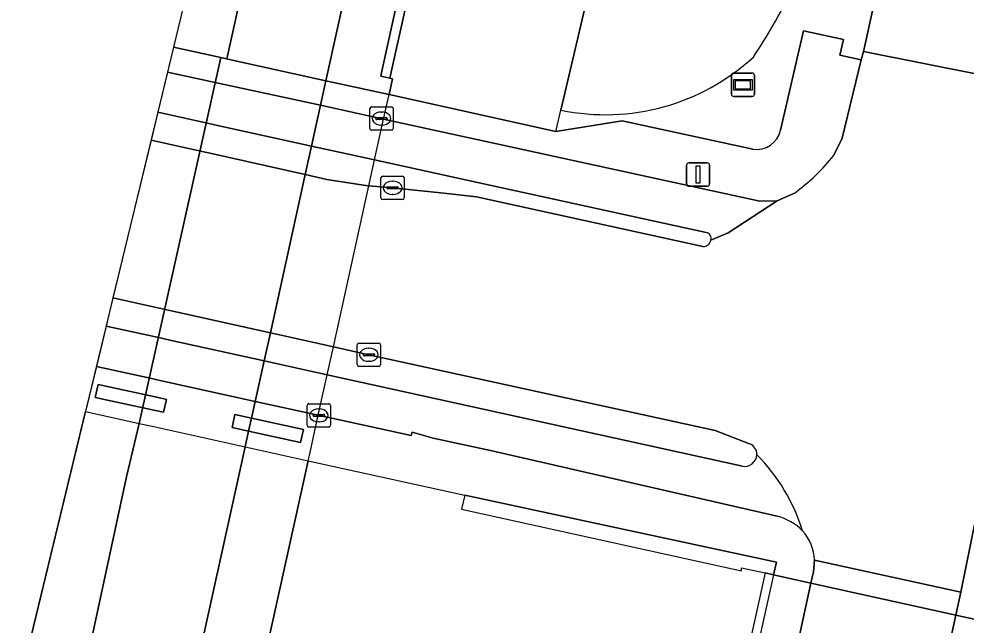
# Model space of a CAD drawing. Extents: x 163008 to 163854, y 382777 to 383982.
# Drawn here: x 163125.44 to 163165.99, y 382876.86 to 382902.83 of the extents above; entities that cross this region are included whole.
import ezdxf

# ---------------------------------------------------------------- set-up
doc = ezdxf.new("R2010")
doc.units = 0
for name, color, linetype in [('IMGEO_Berm_gesloten', 7, 'Continuous'), ('IMGEO_Berm_groen', 7, 'Continuous'), ('IMGEO_Berm_open', 7, 'Continuous'), ('IMGEO_Dek', 7, 'Continuous'), ('IMGEO_Fietspad_gesloten', 7, 'Continuous'), ('IMGEO_Fietspad_open', 7, 'Continuous'), ('IMGEO_Hek', 7, 'Continuous'), ('IMGEO_Kademuur', 7, 'Continuous'), ('IMGEO_Kolk', 7, 'Continuous'), ('IMGEO_Lichtmast', 7, 'Continuous'), ('IMGEO_Muur', 7, 'Continuous'), ('IMGEO_Pijler', 7, 'Continuous'), ('IMGEO_Rijbaan_lokaal_gesloten', 7, 'Continuous'), ('IMGEO_Rijbaan_lokaal_open', 7, 'Continuous'), ('IMGEO_Rijbaan_regionaal_gesloten', 7, 'Continuous'), ('IMGEO_Verkeerseiland_open', 7, 'Continuous'), ('IMGEO_Verklikker', 7, 'Continuous'), ('IMGEO_Voetpad_gesloten', 7, 'Continuous'), ('IMGEO_Voetpad_open', 7, 'Continuous'), ('IMGEO_Waterloop', 7, 'Continuous')]:
    doc.layers.add(name, color=color, linetype=linetype)

msp = doc.modelspace()

# ---------------------------------------------------------------- linework, layer by layer
at = {"layer": 'IMGEO_Berm_gesloten'}
msp.add_lwpolyline([(163135.284, 382872.4), (163137.823, 382883.905), (163137.873, 382884.132), (163138.252, 382885.85), (163138.635, 382887.584), (163138.9, 382888.784), (163140.421, 382895.68), (163140.666, 382896.786), (163141.052, 382898.539), (163141.283, 382899.586), (163138.583, 382900.182), (163138.35, 382899.127), (163137.965, 382897.381), (163137.695, 382896.158), (163136.201, 382889.385), (163135.934, 382888.179), (163135.552, 382886.445), (163135.393, 382885.724), (163135.271, 382885.173), (163135.123, 382884.5), (163132.562, 382872.898)], close=True, dxfattribs=at)
at = {"layer": 'IMGEO_Berm_groen'}
for points in [[(163158.045, 382898.064), (163159.036, 382902.324), (163160.738, 382901.952), (163160.589, 382901.271), (163161.503, 382901.071), (163161.592, 382901.437), (163161.668, 382901.748), (163163.098, 382908.267), (163163.838, 382911.395)], [(163143.011, 382906.293), (163142.628, 382906.195), (163141.317, 382900.293), (163141.433, 382900.267), (163141.283, 382899.586), (163148.431, 382898.007), (163151.269, 382898.46), (163156.853, 382897.251)], [(163148.644, 382898.919), (163150.122, 382905.248), (163151.223, 382905.082)]]:
    msp.add_lwpolyline(points, dxfattribs=at)
for centre, radius, start, end in [((163135.898, 382915.204), 25.231, 326.2727, 333.5982), ((163150.547, 382908.077), 9.353, 258.2585, 312.6304), ((163157.024, 382898.28), 1.043, 260.5378, 348.0539)]:
    msp.add_arc(centre, radius, start, end, dxfattribs=at)
at = {"layer": 'IMGEO_Berm_open'}
msp.add_lwpolyline([(163142.283, 382906.558), (163140.811, 382906.797), (163140.079, 382906.96), (163138.583, 382900.182), (163141.283, 382899.586), (163141.433, 382900.267), (163141.317, 382900.293), (163140.925, 382900.38), (163140.972, 382900.592)], close=True, dxfattribs=at)
msp.add_lwpolyline([(163158.497, 382903.985), (163151.223, 382905.082), (163150.122, 382905.248), (163148.644, 382898.919)], dxfattribs=at)
for centre, radius, start, end in [((163135.898, 382915.204), 25.231, 326.2727, 333.5982), ((163150.547, 382908.077), 9.353, 258.2585, 312.6304)]:
    msp.add_arc(centre, radius, start, end, dxfattribs=at)
at = {"layer": 'IMGEO_Dek'}
msp.add_lwpolyline([(163125.436, 382874.202), (163135.284, 382872.4), (163137.823, 382883.905), (163137.873, 382884.132), (163138.252, 382885.85), (163138.635, 382887.584), (163138.9, 382888.784), (163140.421, 382895.68), (163140.666, 382896.786), (163141.052, 382898.539), (163141.283, 382899.586), (163138.583, 382900.182), (163134.384, 382901.11), (163132.054, 382901.625)], close=True, dxfattribs=at)
msp.add_lwpolyline([(163169.614, 382872.641), (163170.403, 382876.218), (163170.06, 382876.294), (163167.842, 382876.785), (163165.554, 382877.291), (163159.35, 382878.664), (163157.751, 382879.018), (163157.389, 382879.098), (163156.587, 382875.485)], dxfattribs=at)
at = {"layer": 'IMGEO_Fietspad_gesloten'}
for points in [[(163171.444, 382894.332), (163171.472, 382894.464), (163171.541, 382894.803), (163171.839, 382896.252), (163172.035, 382897.272), (163172.302, 382898.604), (163169.974, 382899.079), (163169.688, 382897.663), (163169.198, 382895.183), (163165.771, 382878.279), (163165.554, 382877.291), (163167.842, 382876.785), (163167.949, 382877.305), (163169.073, 382882.781)], [(163163.344, 382867.267), (163165.807, 382866.817), (163167.008, 382872.262), (163167.128, 382872.872), (163167.668, 382875.943), (163167.842, 382876.785), (163165.554, 382877.291), (163164.462, 382872.32)]]:
    msp.add_lwpolyline(points, close=True, dxfattribs=at)
at = {"layer": 'IMGEO_Fietspad_open'}
for points in [[(163155.067, 382893.35), (163155.806, 382893.671), (163157.902, 382895.03), (163157.155, 382895.022), (163141.052, 382898.539), (163138.35, 382899.127), (163134.163, 382900.039), (163131.796, 382900.554), (163131.38, 382898.831)], [(163131.38, 382898.831), (163133.694, 382898.322), (163133.804, 382898.297), (163137.965, 382897.381), (163140.666, 382896.786), (163145.14, 382895.801), (163154.866, 382893.676)], [(163156.412, 382883.666), (163138.635, 382887.584), (163135.934, 382888.179), (163131.903, 382889.068), (163131.477, 382889.163), (163129.169, 382889.671), (163128.753, 382887.945)], [(163128.753, 382887.945), (163131.059, 382887.436), (163131.545, 382887.329), (163135.552, 382886.445), (163138.252, 382885.85), (163142.226, 382884.988), (163142.269, 382885.121), (163143.175, 382884.87), (163145.627, 382884.343), (163157.902, 382881.53)]]:
    msp.add_lwpolyline(points, dxfattribs=at)
for centre, radius, start, end in [((163154.822, 382893.424), 0.256, 343.1962, 80.1168), ((163156.498, 382884.192), 0.533, 260.7124, 356.3353), ((163151.393, 382878.546), 7.954, 17.2145, 44.8733), ((163157.295, 382879.224), 2.385, 44.654, 75.2461)]:
    msp.add_arc(centre, radius, start, end, dxfattribs=at)
at = {"layer": 'IMGEO_Hek'}
for points in [[(163150.122, 382905.248), (163148.644, 382898.919)], [(163141.283, 382899.586), (163141.433, 382900.267)], [(163141.433, 382900.267), (163141.317, 382900.293)], [(163141.052, 382898.539), (163141.283, 382899.586)], [(163148.431, 382898.007), (163141.283, 382899.586)], [(163148.431, 382898.007), (163148.644, 382898.919)], [(163140.666, 382896.786), (163141.052, 382898.539)], [(163140.421, 382895.68), (163140.666, 382896.786)], [(163138.9, 382888.784), (163140.421, 382895.68)], [(163138.635, 382887.584), (163138.9, 382888.784)], [(163138.252, 382885.85), (163138.635, 382887.584)], [(163128.285, 382886.006), (163130.59, 382885.499)], [(163137.823, 382883.905), (163137.873, 382884.132), (163138.252, 382885.85)], [(163130.59, 382885.499), (163131.143, 382885.377)], [(163131.143, 382885.377), (163135.123, 382884.5)], [(163135.123, 382884.5), (163137.823, 382883.905)], [(163137.823, 382883.905), (163135.284, 382872.4)], [(163137.823, 382883.905), (163144.528, 382882.428)], [(163144.528, 382882.428), (163144.39, 382881.831)], [(163144.39, 382881.831), (163156.37, 382879.184)], [(163156.37, 382879.184), (163156.373, 382879.321)], [(163156.373, 382879.321), (163157.389, 382879.098)], [(163157.871, 382879.556), (163157.751, 382879.018)], [(163157.751, 382879.018), (163156.891, 382875.165), (163156.756, 382874.562), (163155.45, 382868.711)], [(163157.389, 382879.098), (163157.751, 382879.018)]]:
    msp.add_lwpolyline(points, dxfattribs=at)
at = {"layer": 'IMGEO_Kademuur'}
msp.add_lwpolyline([(163144.528, 382882.428), (163144.39, 382881.831), (163156.37, 382879.184), (163156.373, 382879.321), (163157.389, 382879.098), (163157.751, 382879.018), (163157.871, 382879.556)], close=True, dxfattribs=at)
msp.add_lwpolyline([(163170.06, 382876.294), (163167.842, 382876.785), (163165.554, 382877.291), (163159.35, 382878.664), (163157.751, 382879.018)], dxfattribs=at)
at = {"layer": 'IMGEO_Kolk'}
for p, q in [((163140.462, 382898.132), (163140.462, 382898.984)), ((163140.537, 382899.058), (163141.389, 382899.058)), ((163140.95, 382898.838), (163140.975, 382898.838)), ((163141.463, 382898.984), (163141.463, 382898.132)), ((163140.721, 382898.552), (163140.721, 382898.564)), ((163141.159, 382898.515), (163140.761, 382898.515)), ((163140.764, 382898.601), (163141.162, 382898.601)), ((163141.205, 382898.564), (163141.205, 382898.552)), ((163141.389, 382898.058), (163140.537, 382898.058)), ((163140.973, 382898.278), (163140.948, 382898.278)), ((163140.936, 382895.166), (163140.936, 382896.018)), ((163141.011, 382896.092), (163141.863, 382896.092)), ((163141.937, 382896.018), (163141.937, 382895.166)), ((163141.195, 382895.586), (163141.195, 382895.598)), ((163141.633, 382895.549), (163141.235, 382895.549)), ((163141.238, 382895.635), (163141.636, 382895.635)), ((163141.424, 382895.872), (163141.449, 382895.872)), ((163141.679, 382895.598), (163141.679, 382895.586)), ((163141.447, 382895.312), (163141.422, 382895.312)), ((163141.863, 382895.092), (163141.011, 382895.092)), ((163139.917, 382888.018), (163139.917, 382888.87)), ((163139.992, 382888.944), (163140.844, 382888.944)), ((163140.405, 382888.724), (163140.43, 382888.724)), ((163140.918, 382888.87), (163140.918, 382888.018)), ((163140.176, 382888.438), (163140.176, 382888.45)), ((163140.614, 382888.401), (163140.216, 382888.401)), ((163140.219, 382888.487), (163140.617, 382888.487)), ((163140.66, 382888.45), (163140.66, 382888.438)), ((163140.844, 382887.944), (163139.992, 382887.944)), ((163140.428, 382888.164), (163140.403, 382888.164)), ((163137.776, 382885.421), (163137.776, 382886.273)), ((163137.851, 382886.347), (163138.703, 382886.347)), ((163138.777, 382886.273), (163138.777, 382885.421)), ((163138.035, 382885.841), (163138.035, 382885.853)), ((163138.473, 382885.804), (163138.075, 382885.804)), ((163138.078, 382885.89), (163138.476, 382885.89)), ((163138.264, 382886.127), (163138.289, 382886.127)), ((163138.519, 382885.853), (163138.519, 382885.841)), ((163138.287, 382885.567), (163138.262, 382885.567)), ((163138.703, 382885.347), (163137.851, 382885.347))]:
    msp.add_line(p, q, dxfattribs=at)
for points in [[(163140.462, 382898.132), (163140.462, 382898.984)], [(163140.537, 382899.058), (163141.389, 382899.058)], [(163141.463, 382898.984), (163141.463, 382898.132)], [(163141.389, 382898.058), (163140.537, 382898.058)], [(163140.936, 382895.166), (163140.936, 382896.018)], [(163141.011, 382896.092), (163141.863, 382896.092)], [(163141.937, 382896.018), (163141.937, 382895.166)], [(163141.863, 382895.092), (163141.011, 382895.092)], [(163139.917, 382888.018), (163139.917, 382888.87)], [(163139.992, 382888.944), (163140.844, 382888.944)], [(163140.918, 382888.87), (163140.918, 382888.018)], [(163140.844, 382887.944), (163139.992, 382887.944)], [(163137.776, 382885.421), (163137.776, 382886.273)], [(163137.851, 382886.347), (163138.703, 382886.347)], [(163138.777, 382886.273), (163138.777, 382885.421)], [(163138.703, 382885.347), (163137.851, 382885.347)]]:
    msp.add_lwpolyline(points, dxfattribs=at)
for centre, radius, start, end in [((163140.539, 382898.982), 0.0765, 91.552, 178.448), ((163140.539, 382898.982), 0.0765, 91.552, 178.448), ((163141.387, 382898.982), 0.0765, 1.552, 88.448), ((163141.387, 382898.982), 0.0765, 1.552, 88.448), ((163140.761, 382898.561), 0.0403, 85.8775, 175.7526), ((163140.758, 382898.551), 0.0366, 178.938, 274.7102), ((163141.162, 382898.558), 0.043, 264.8664, 352.4533), ((163141.166, 382898.563), 0.0386, 1.7309, 96.639), ((163140.539, 382898.134), 0.0765, 181.552, 268.448), ((163140.539, 382898.134), 0.0765, 181.552, 268.448), ((163141.387, 382898.134), 0.0765, 271.552, 358.448), ((163141.387, 382898.134), 0.0765, 271.552, 358.448), ((163141.013, 382896.016), 0.0765, 91.552, 178.448), ((163141.013, 382896.016), 0.0765, 91.552, 178.448), ((163141.861, 382896.016), 0.0765, 1.552, 88.448), ((163141.861, 382896.016), 0.0765, 1.552, 88.448), ((163141.235, 382895.595), 0.0403, 85.8775, 175.7526), ((163141.232, 382895.585), 0.0366, 178.938, 274.7102), ((163141.636, 382895.592), 0.043, 264.8664, 352.4533), ((163141.64, 382895.597), 0.0386, 1.7309, 96.639), ((163141.013, 382895.168), 0.0765, 181.552, 268.448), ((163141.013, 382895.168), 0.0765, 181.552, 268.448), ((163141.861, 382895.168), 0.0765, 271.552, 358.448), ((163141.861, 382895.168), 0.0765, 271.552, 358.448), ((163139.994, 382888.868), 0.0765, 91.552, 178.448), ((163139.994, 382888.868), 0.0765, 91.552, 178.448), ((163140.842, 382888.868), 0.0765, 1.552, 88.448), ((163140.842, 382888.868), 0.0765, 1.552, 88.448), ((163140.216, 382888.447), 0.0403, 85.8775, 175.7526), ((163140.213, 382888.437), 0.0366, 178.938, 274.7102), ((163140.617, 382888.444), 0.043, 264.8664, 352.4533), ((163140.621, 382888.449), 0.0386, 1.7309, 96.639), ((163139.994, 382888.02), 0.0765, 181.552, 268.448), ((163139.994, 382888.02), 0.0765, 181.552, 268.448), ((163140.842, 382888.02), 0.0765, 271.552, 358.448), ((163140.842, 382888.02), 0.0765, 271.552, 358.448), ((163137.853, 382886.271), 0.0765, 91.552, 178.448), ((163137.853, 382886.271), 0.0765, 91.552, 178.448), ((163138.701, 382886.271), 0.0765, 1.552, 88.448), ((163138.701, 382886.271), 0.0765, 1.552, 88.448), ((163138.075, 382885.85), 0.0403, 85.8775, 175.7526), ((163138.072, 382885.84), 0.0366, 178.938, 274.7102), ((163138.476, 382885.847), 0.043, 264.8664, 352.4533), ((163138.48, 382885.852), 0.0386, 1.7309, 96.639), ((163137.853, 382885.423), 0.0765, 181.552, 268.448), ((163137.853, 382885.423), 0.0765, 181.552, 268.448), ((163138.701, 382885.423), 0.0765, 271.552, 358.448), ((163138.701, 382885.423), 0.0765, 271.552, 358.448)]:
    msp.add_arc(centre, radius, start, end, dxfattribs=at)
for centre, major_axis, ratio, start_param, end_param in [((163140.949, 382898.558), (-0.387, 0.002), 0.722429, 4.712389, 7.853982), ((163140.974, 382898.558), (-0.39, 0.002), 0.717154, 1.570796, 4.712389), ((163141.423, 382895.592), (-0.387, 0.002), 0.722429, 4.712389, 7.853982), ((163141.448, 382895.592), (-0.39, 0.002), 0.717154, 1.570796, 4.712389), ((163140.404, 382888.444), (-0.387, 0.002), 0.722429, 4.712389, 7.853982), ((163140.429, 382888.444), (-0.39, 0.002), 0.717154, 1.570796, 4.712389), ((163138.263, 382885.847), (-0.387, 0.002), 0.722429, 4.712389, 7.853982), ((163138.288, 382885.847), (-0.39, 0.002), 0.717154, 1.570796, 4.712389)]:
    msp.add_ellipse(centre, major_axis=major_axis, ratio=ratio, start_param=start_param, end_param=end_param, dxfattribs=at)
at = {"layer": 'IMGEO_Lichtmast'}
for p, q in [((163154.02, 382895.763), (163154.02, 382896.563)), ((163154.02, 382896.563), (163154.02, 382895.763)), ((163154.12, 382896.663), (163154.91, 382896.663)), ((163154.91, 382896.663), (163154.12, 382896.663)), ((163155.01, 382896.563), (163155.01, 382895.763)), ((163155.01, 382895.763), (163155.01, 382896.563)), ((163154.91, 382895.663), (163154.12, 382895.663)), ((163154.12, 382895.663), (163154.91, 382895.663))]:
    msp.add_line(p, q, dxfattribs=at)
msp.add_lwpolyline([(163154.44, 382896.538), (163154.59, 382896.538), (163154.59, 382895.788), (163154.44, 382895.788), (163154.44, 382896.538)], dxfattribs=at)
for centre, start, end in [((163154.12, 382896.563), 90, 180), ((163154.12, 382896.563), 90, 180), ((163154.91, 382896.563), 0, 90), ((163154.91, 382896.563), 360, 90), ((163154.12, 382895.763), 180, 270), ((163154.12, 382895.763), 180, 270), ((163154.91, 382895.763), 270, 0), ((163154.91, 382895.763), 270, 0)]:
    msp.add_arc(centre, 0.1, start, end, dxfattribs=at)
at = {"layer": 'IMGEO_Muur'}
msp.add_lwpolyline([(163142.327, 382906.76), (163142.283, 382906.558), (163140.972, 382900.592), (163140.925, 382900.38), (163141.317, 382900.293), (163142.628, 382906.195), (163142.741, 382906.702)], close=True, dxfattribs=at)
at = {"layer": 'IMGEO_Pijler'}
for points in [[(163131.396, 382886.608), (163128.822, 382887.167), (163128.702, 382886.613), (163131.282, 382886.054), (163131.629, 382885.979), (163131.749, 382886.532)], [(163135.393, 382885.724), (163134.682, 382885.879), (163134.562, 382885.327), (163135.271, 382885.173), (163137.493, 382884.689), (163137.614, 382885.24)]]:
    msp.add_lwpolyline(points, close=True, dxfattribs=at)
at = {"layer": 'IMGEO_Rijbaan_lokaal_gesloten'}
for points in [[(163163.838, 382911.395), (163163.098, 382908.267), (163161.668, 382901.748), (163161.592, 382901.437), (163166.617, 382900.427), (163167.356, 382903.331), (163168.024, 382907.139), (163171.652, 382925.833), (163175.667, 382946.223)], [(163164.462, 382872.32), (163165.554, 382877.291), (163159.35, 382878.664), (163158.504, 382874.77), (163158.387, 382874.189), (163157.107, 382868.408)]]:
    msp.add_lwpolyline(points, dxfattribs=at)
msp.add_lwpolyline([(163165.771, 382878.279), (163159.503, 382879.637), (163159.455, 382879.145), (163159.35, 382878.664), (163165.554, 382877.291)], close=True, dxfattribs=at)
at = {"layer": 'IMGEO_Rijbaan_lokaal_open'}
for points in [[(163166.617, 382900.427), (163161.592, 382901.437), (163161.503, 382901.071), (163160.687, 382897.719), (163160.331, 382896.998)], [(163154.723, 382893.079), (163145.033, 382895.205), (163143.629, 382895.365), (163141.437, 382895.591), (163140.421, 382895.68), (163140.189, 382895.7), (163138.622, 382895.95), (163137.695, 382896.158), (163133.555, 382897.088), (163133.404, 382897.122), (163131.093, 382897.641), (163129.462, 382890.886)], [(163158.643, 382895.369), (163157.902, 382895.03), (163155.806, 382893.671), (163155.067, 382893.35)], [(163159.503, 382879.637), (163165.771, 382878.279), (163169.198, 382895.183)], [(163129.462, 382890.886), (163131.769, 382890.372), (163132.154, 382890.286), (163136.201, 382889.385), (163138.9, 382888.784), (163140.419, 382888.445), (163155.248, 382885.198), (163156.722, 382884.626)]]:
    msp.add_lwpolyline(points, dxfattribs=at)
for centre, radius, start, end in [((163153.718, 382902.161), 8.39, 305.9443, 322.0177), ((163154.743, 382893.407), 0.328, 266.4226, 350.0389), ((163156.557, 382884.182), 0.473, 357.058, 69.6414), ((163151.393, 382878.546), 7.954, 17.2145, 44.8733), ((163157.474, 382879.55), 2.031, 2.4616, 41.6721)]:
    msp.add_arc(centre, radius, start, end, dxfattribs=at)
at = {"layer": 'IMGEO_Rijbaan_regionaal_gesloten'}
for points in [[(163132.054, 382901.625), (163134.341, 382901.12), (163135.144, 382904.805), (163156.456, 383002.541), (163162.922, 383032.704), (163162.396, 383032.842), (163148.675, 382970.495)], [(163125.436, 382874.202), (163127.994, 382873.734), (163130.037, 382883.218), (163130.59, 382885.499), (163134.075, 382901.178), (163132.054, 382901.625)], [(163132.562, 382872.898), (163135.123, 382884.5), (163135.271, 382885.173), (163135.393, 382885.724), (163135.552, 382886.445), (163135.934, 382888.179), (163136.201, 382889.385), (163137.695, 382896.158), (163137.965, 382897.381), (163138.35, 382899.127), (163138.583, 382900.182), (163134.384, 382901.11), (163134.075, 382901.178), (163130.59, 382885.499), (163130.037, 382883.218), (163127.994, 382873.734)]]:
    msp.add_lwpolyline(points, close=True, dxfattribs=at)
msp.add_lwpolyline([(163156.456, 383002.541), (163135.144, 382904.805), (163134.341, 382901.12), (163134.384, 382901.11), (163138.583, 382900.182), (163140.079, 382906.96), (163140.138, 382908.065), (163140.226, 382910.725), (163140.274, 382911.241), (163140.412, 382912.235), (163140.715, 382915.243), (163141.078, 382917.216), (163142.2, 382922.274), (163142.887, 382925.33), (163144.938, 382934.729), (163145.667, 382937.954), (163147.641, 382946.871)], dxfattribs=at)
at = {"layer": 'IMGEO_Verkeerseiland_open'}
for points in [[(163131.38, 382898.831), (163131.093, 382897.641), (163133.404, 382897.122), (163133.555, 382897.088), (163137.695, 382896.158), (163138.622, 382895.95), (163140.189, 382895.7), (163140.421, 382895.68), (163141.437, 382895.591), (163143.629, 382895.365), (163145.033, 382895.205), (163154.723, 382893.079)], [(163154.866, 382893.676), (163145.14, 382895.801), (163140.666, 382896.786), (163137.965, 382897.381), (163133.804, 382898.297), (163133.694, 382898.322), (163131.38, 382898.831)], [(163129.462, 382890.886), (163129.169, 382889.671), (163131.477, 382889.163), (163131.903, 382889.068), (163135.934, 382888.179), (163138.635, 382887.584), (163156.412, 382883.666)], [(163156.722, 382884.626), (163155.248, 382885.198), (163140.419, 382888.445), (163138.9, 382888.784), (163136.201, 382889.385), (163132.154, 382890.286), (163131.769, 382890.372), (163129.462, 382890.886)]]:
    msp.add_lwpolyline(points, dxfattribs=at)
for centre, radius, start, end in [((163154.822, 382893.424), 0.256, 343.1962, 80.1168), ((163154.743, 382893.407), 0.328, 266.4226, 350.0389), ((163156.557, 382884.182), 0.473, 357.058, 69.6414), ((163156.498, 382884.192), 0.533, 260.7124, 356.3353)]:
    msp.add_arc(centre, radius, start, end, dxfattribs=at)
at = {"layer": 'IMGEO_Verklikker'}
for p, q in [((163155.94, 382899.606), (163155.94, 382900.406)), ((163155.94, 382900.406), (163155.94, 382899.606)), ((163156.04, 382900.506), (163156.83, 382900.506)), ((163156.83, 382900.506), (163156.04, 382900.506)), ((163156.93, 382900.406), (163156.93, 382899.606)), ((163156.93, 382899.606), (163156.93, 382900.406)), ((163156.83, 382899.506), (163156.04, 382899.506)), ((163156.04, 382899.506), (163156.83, 382899.506))]:
    msp.add_line(p, q, dxfattribs=at)
for points in [[(163156.041, 382900.238), (163156.829, 382900.238), (163156.829, 382899.774), (163156.041, 382899.774), (163156.041, 382900.238)], [(163156.106, 382900.173), (163156.106, 382899.839), (163156.764, 382899.839), (163156.764, 382900.173), (163156.106, 382900.173)]]:
    msp.add_lwpolyline(points, dxfattribs=at)
for centre, start, end in [((163156.04, 382900.406), 90, 180), ((163156.04, 382900.406), 90, 180), ((163156.83, 382900.406), 0, 90), ((163156.83, 382900.406), 360, 90), ((163156.04, 382899.606), 180, 270), ((163156.04, 382899.606), 180, 270), ((163156.83, 382899.606), 270, 0), ((163156.83, 382899.606), 270, 0)]:
    msp.add_arc(centre, 0.1, start, end, dxfattribs=at)
at = {"layer": 'IMGEO_Voetpad_gesloten'}
for points in [[(163128.753, 382887.945), (163128.285, 382886.006), (163130.59, 382885.499), (163131.143, 382885.377), (163135.123, 382884.5), (163137.823, 382883.905), (163144.528, 382882.428), (163157.871, 382879.556), (163157.751, 382879.018), (163159.35, 382878.664), (163159.455, 382879.145), (163159.503, 382879.637)], [(163157.902, 382881.53), (163145.627, 382884.343), (163143.175, 382884.87), (163142.269, 382885.121), (163142.226, 382884.988), (163138.252, 382885.85), (163135.552, 382886.445), (163131.545, 382887.329), (163131.059, 382887.436), (163128.753, 382887.945)]]:
    msp.add_lwpolyline(points, dxfattribs=at)
for points in [[(163128.822, 382887.167), (163131.396, 382886.608), (163131.749, 382886.532), (163131.629, 382885.979), (163131.282, 382886.054), (163128.702, 382886.613)], [(163134.682, 382885.879), (163135.393, 382885.724), (163137.614, 382885.24), (163137.493, 382884.689), (163135.271, 382885.173), (163134.562, 382885.327)]]:
    msp.add_lwpolyline(points, close=True, dxfattribs=at)
for centre, radius, start, end in [((163157.295, 382879.224), 2.385, 44.654, 75.2461), ((163157.474, 382879.55), 2.031, 2.4616, 41.6721)]:
    msp.add_arc(centre, radius, start, end, dxfattribs=at)
at = {"layer": 'IMGEO_Voetpad_open'}
for points in [[(163160.331, 382896.998), (163160.687, 382897.719), (163161.503, 382901.071), (163160.589, 382901.271), (163160.738, 382901.952), (163159.036, 382902.324), (163158.045, 382898.064)], [(163132.054, 382901.625), (163131.796, 382900.554), (163134.163, 382900.039), (163138.35, 382899.127), (163141.052, 382898.539), (163157.155, 382895.022), (163157.902, 382895.03), (163158.643, 382895.369)], [(163156.853, 382897.251), (163151.269, 382898.46), (163148.431, 382898.007), (163141.283, 382899.586), (163138.583, 382900.182), (163134.384, 382901.11), (163134.341, 382901.12), (163132.054, 382901.625)], [(163157.107, 382868.408), (163158.387, 382874.189), (163156.756, 382874.562), (163156.891, 382875.165), (163158.504, 382874.77), (163159.35, 382878.664), (163157.751, 382879.018), (163157.389, 382879.098), (163156.587, 382875.485)]]:
    msp.add_lwpolyline(points, dxfattribs=at)
for centre, radius, start, end in [((163157.024, 382898.28), 1.043, 260.5378, 348.0539), ((163153.718, 382902.161), 8.39, 305.9443, 322.0177)]:
    msp.add_arc(centre, radius, start, end, dxfattribs=at)
at = {"layer": 'IMGEO_Waterloop'}
msp.add_lwpolyline([(163125.436, 382874.202), (163128.285, 382886.006), (163130.59, 382885.499), (163131.143, 382885.377), (163135.123, 382884.5), (163137.823, 382883.905), (163144.528, 382882.428), (163144.39, 382881.831), (163156.37, 382879.184), (163156.373, 382879.321), (163157.389, 382879.098), (163157.751, 382879.018), (163159.35, 382878.664), (163165.554, 382877.291), (163167.842, 382876.785)], dxfattribs=at)

doc.saveas('drawing.dxf')
